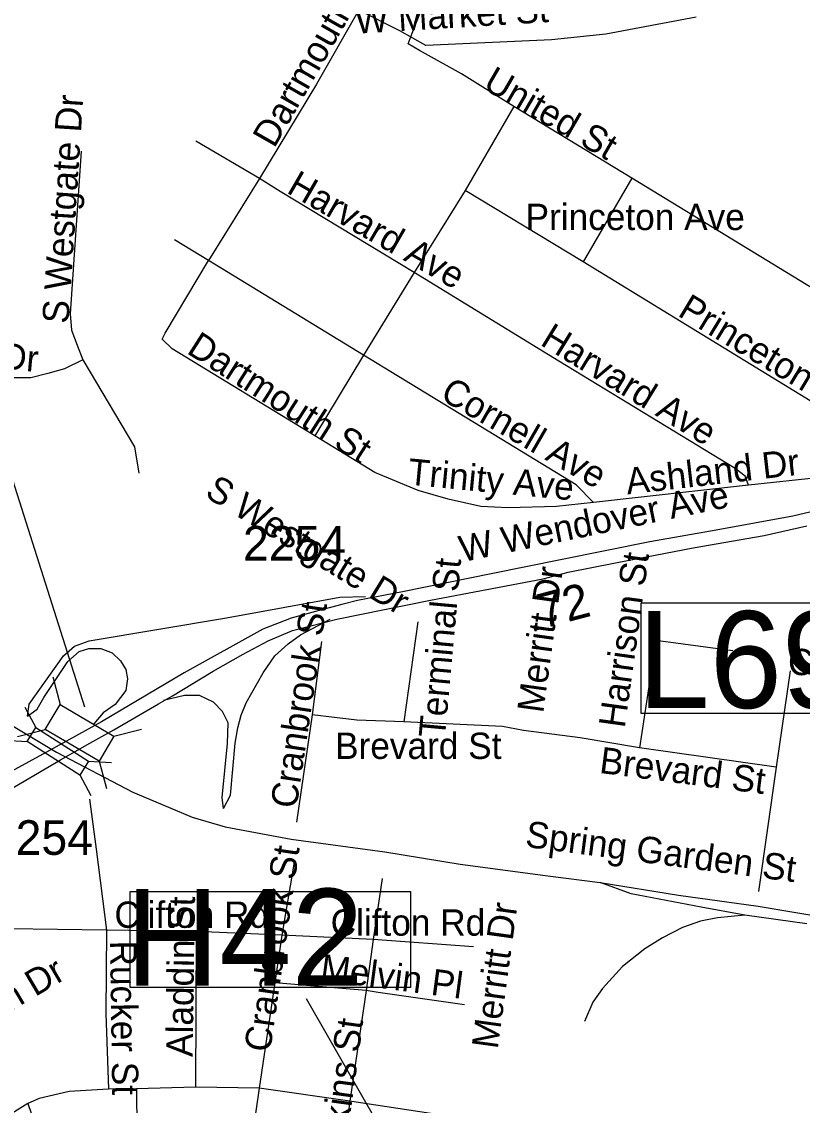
# Model space of a CAD drawing. Extents: x 1662474 to 1856135, y 779280 to 917889.
# Drawn here: x 1745538 to 1748354, y 841234 to 845145 of the extents above; entities that cross this region are included whole.
import ezdxf

# ---------------------------------------------------------------- set-up
doc = ezdxf.new("R2010")
doc.units = 0
for name, color, linetype in [('Exist Railroad Mainline', 7, 'Continuous'), ('Exist Railroad Siding', 7, 'Continuous'), ('Exist Railroad Structure Bridge CELL', 7, 'Continuous'), ('Exist Road Non-System Structure Non-Sys NCDOT Attributed CELL', 7, 'Continuous'), ('Exist Road Non-System Structure Non-Sys NCDOT Number Label', 7, 'Continuous'), ('Exist Road Non-System Type 51', 7, 'Continuous'), ('Exist Road Non-System Type 51 Label', 7, 'Continuous'), ('Exist Road Secondary Mileage Tenths English Label', 7, 'Continuous'), ('Exist Road Secondary Structure Culvert Number Label', 7, 'Continuous'), ('Exist Road Secondary Type 51 Divided Attributed', 7, 'Continuous'), ('Exist Road Secondary Type 51 Label', 7, 'Continuous'), ('Exist Road Secondary Type 51 Number Label', 7, 'Continuous'), ('Exist Road Secondary Type 51 Undivided 4 Lane Attributed', 7, 'Continuous')]:
    doc.layers.add(name, color=color, linetype=linetype)

msp = doc.modelspace()

# ---------------------------------------------------------------- linework, layer by layer
at = {"layer": 'Exist Railroad Mainline'}
for points in [[(1745494.8, 842609.7), (1745663.4, 842508.9), (1745939.4, 842363.4), (1746089.9, 842299.8), (1746153.5, 842274.1), (1746271.7, 842238.6), (1746510.4, 842194), (1746847.9, 842148.1), (1747119.7, 842104.5), (1747435.6, 842062.6), (1747625.2, 842037.4)], [(1747625.2, 842037.4), (1747907.2, 841991.9), (1748194.9, 841952.2), (1748452.3, 841908.9), (1748688.3, 841875.5), (1748975.9, 841829.6), (1749279.6, 841788), (1749595.4, 841737.9), (1749851.3, 841698.5), (1750033.1, 841667.6), (1750168.7, 841652.7), (1750262.9, 841654), (1750361, 841667.5), (1750501.1, 841694.8), (1750773.4, 841751.3), (1750987.6, 841795.8), (1751069.9, 841808.9), (1751134.2, 841807), (1751196.9, 841791.9), (1751235.6, 841770.4), (1751175.1, 841716.8), (1751066.8, 841655.4)]]:
    msp.add_lwpolyline(points, dxfattribs=at)
at = {"layer": 'Exist Railroad Siding'}
msp.add_line((1748370.5, 841889.2), (1748146.6, 841920.4), dxfattribs=at)
for points in [[(1748146.6, 841920.4), (1747988.7, 841949.5), (1747736.9, 841996.7), (1747625.2, 842037.4)], [(1748146.6, 841920.4), (1748048.3, 841910.9), (1747986.7, 841898), (1747922.2, 841875.7), (1747849.6, 841838.1), (1747785.7, 841798.4), (1747706, 841734.4), (1747633.1, 841655.5), (1747598.3, 841605.6), (1747568.3, 841536)]]:
    msp.add_lwpolyline(points, dxfattribs=at)
at = {"layer": 'Exist Railroad Structure Bridge CELL'}
for p, q in [((1745549.1, 842670.7), (1745588.7, 842596.9)), ((1745474.3, 842551.1), (1745557.3, 842546.6)), ((1745778.5, 842475.3), (1745861.5, 842470.9)), ((1745747.8, 842426.2), (1745787.4, 842352.4))]:
    msp.add_line(p, q, dxfattribs=at)
msp.add_lwpolyline([(1745588.7, 842596.9), (1745778.6, 842475.6), (1745747.2, 842425.3), (1745557.3, 842546.6)], close=True, dxfattribs=at)
at = {"layer": 'Exist Road Non-System Structure Non-Sys NCDOT Attributed CELL'}
for p, q in [((1745650.8, 842780.5), (1745676.5, 842680.8)), ((1745523.3, 842564.5), (1745623, 842590.2)), ((1745870.3, 842565.8), (1745969.9, 842591.5)), ((1745817, 842475.6), (1745843.6, 842377.6))]:
    msp.add_line(p, q, dxfattribs=at)
msp.add_lwpolyline([(1745676.5, 842680.8), (1745870.5, 842566.3), (1745817, 842475.6), (1745623, 842590.2)], close=True, dxfattribs=at)
at = {"layer": 'Exist Road Non-System Structure Non-Sys NCDOT Number Label'}
for p, q in [((1745765.7, 842670.3), (1745032.5, 844971.1)), ((1747410.5, 840143.2), (1746566, 841618.1))]:
    msp.add_line(p, q, dxfattribs=at)
msp.add_lwpolyline([(1745929.2, 842005.5), (1746941.1, 842005.5), (1746941.1, 841659), (1745929.2, 841659)], close=True, dxfattribs=at)
at = {"layer": 'Exist Road Non-System Type 51'}
for p, q in [((1747313.5, 844839.2), (1747124, 844956.9)), ((1747313.5, 844839.2), (1747137.6, 844536.1)), ((1747738.6, 844579.7), (1747313.5, 844839.2)), ((1746395.9, 844578.9), (1746165.8, 844713)), ((1746395.9, 844578.9), (1746211.4, 844282.9)), ((1747738.6, 844579.7), (1747563.6, 844277.6)), ((1747137.6, 844536.1), (1746954.4, 844239.2)), ((1747563.6, 844277.6), (1747137.6, 844536.1)), ((1746211.4, 844282.9), (1746089.6, 844357.7)), ((1746771, 843941.1), (1746211.4, 844282.9)), ((1746954.4, 844239.2), (1746771, 843941.1)), ((1746771, 843941.1), (1746595.9, 843649.8)), ((1748160.5, 843471.6), (1747601.1, 843409.1)), ((1746967.1, 842978.9), (1746916.6, 842618)), ((1746619, 842907.8), (1746585.6, 842643.5)), ((1748310.6, 842802), (1748260.4, 842453.8)), ((1746585.6, 842643.5), (1746529.2, 842255.9)), ((1747272, 842601), (1746916.6, 842618)), ((1748260.4, 842453.8), (1747766.8, 842524.6)), ((1748260.4, 842453.8), (1748196.6, 842006)), ((1746521.9, 842118.4), (1746477, 841848.2)), ((1746837.9, 842052.4), (1746806.4, 841831.9)), ((1745843.6, 841865.6), (1745490.9, 841870.9)), ((1746166.9, 841861.1), (1745843.6, 841865.6)), ((1746166.9, 841861.1), (1746164.4, 841298.7)), ((1746477, 841848.2), (1746166.9, 841861.1)), ((1746477, 841848.2), (1746450.8, 841676.4)), ((1746806.4, 841831.9), (1746477, 841848.2)), ((1746806.4, 841831.9), (1746781.2, 841648.5)), ((1747167.9, 841806), (1746806.4, 841831.9)), ((1746450.8, 841676.4), (1746394.9, 841295.2)), ((1746781.2, 841648.5), (1746450.8, 841676.4)), ((1746781.2, 841648.5), (1746721.9, 841248.5)), ((1745952.1, 841293.4), (1745851.1, 841292.4)), ((1746164.4, 841298.7), (1745952.1, 841293.4)), ((1745952.1, 841293.4), (1745963.6, 840163.2)), ((1746394.9, 841295.2), (1746164.4, 841298.7)), ((1746721.9, 841248.5), (1746394.9, 841295.2))]:
    msp.add_line(p, q, dxfattribs=at)
for points in [[(1746946.9, 845103.9), (1747011.9, 845269.7), (1747283.1, 846074.4)], [(1746752.1, 845182.9), (1746600.9, 844919.4), (1746395.9, 844578.9)], [(1747124, 844956.9), (1746973.1, 845041.4), (1746932.4, 845065), (1746946.9, 845103.9)], [(1745752.6, 844677.9), (1745713, 844089.9), (1745717.8, 844030.9), (1745737.6, 843977.9), (1745758.4, 843924.6)], [(1746954.4, 844239.2), (1746469.9, 844531.7), (1746395.9, 844578.9)], [(1748641.9, 844028.8), (1748346.9, 844209.1), (1747738.6, 844579.7)], [(1746595.9, 843649.8), (1746081.2, 843964.2), (1746044.8, 843998.6), (1746055.5, 844020.9), (1746211.4, 844282.9)], [(1748737.9, 843546.9), (1748655.1, 843609.1), (1747563.6, 844277.6)], [(1745758.4, 843924.6), (1745691.8, 843892.2), (1745632.4, 843874.7), (1745571, 843859.8), (1745499.1, 843858.9), (1745379.1, 843857.9), (1745118.8, 843863.2), (1745060.5, 843875.5), (1745005.4, 843902.5), (1744953.1, 843935.1), (1744905.4, 843981.8), (1744855.5, 844058.9), (1744795.9, 844236.1)], [(1748160.5, 843471.6), (1748147.6, 843504.9), (1748111.4, 843531.7), (1747476, 843920.1), (1746954.4, 844239.2)], [(1745758.4, 843924.6), (1745944.8, 843610.2), (1745960.5, 843515.1)], [(1747601.1, 843409.1), (1747538.6, 843473.7), (1746771, 843941.1)], [(1747601.1, 843409.1), (1747466.8, 843395.4), (1747292.8, 843390.2), (1747193.9, 843395.4), (1747076.2, 843421.2), (1746967.9, 843452.7), (1746812.4, 843518.2), (1746595.9, 843649.8)], [(1748737.9, 843546.9), (1748610.4, 843520.1), (1748160.5, 843471.6)], [(1745558.4, 842638.2), (1745564.8, 842681.9), (1745688.6, 842855.9), (1745728.2, 842891.2), (1745781.2, 842910.2), (1746276.2, 842993.6), (1746685.4, 843067.6), (1746778.1, 843070.2)], [(1746266.5, 842304.9), (1746291.8, 842352.7), (1746308.2, 842541.4), (1746317.4, 842595.8), (1746329.8, 842642.4), (1746348.1, 842686), (1746408.5, 842794.4), (1746451.1, 842855.9), (1746499.1, 842899.4), (1746543.6, 842931.9), (1746651, 842988.1)], [(1748103.2, 842873.7), (1747826.1, 842911.5), (1747766.8, 842524.6)], [(1745558.4, 842638.2), (1745593.9, 842663.2), (1745617.8, 842705.2), (1745704.4, 842835.1), (1745744.8, 842871.4), (1745780.1, 842882.9), (1745823, 842882.9), (1745864.6, 842867.4), (1745894.9, 842838), (1745913.5, 842807), (1745919.9, 842772.6), (1745913.5, 842731.2), (1745875.1, 842680), (1745832.4, 842650.4), (1745798, 842610.9)], [(1746266.5, 842304.9), (1746261.2, 842344.9), (1746279.9, 842539.9), (1746283.4, 842614.4), (1746262.6, 842654.8), (1746230.4, 842689.2), (1746179.9, 842713.4), (1746125.1, 842713.4), (1746050, 842695.4)], [(1746916.6, 842618), (1746746.9, 842623.5), (1746585.6, 842643.5)], [(1747766.8, 842524.6), (1747553.1, 842560.2), (1747347.9, 842587.1), (1747272, 842601)], [(1745782.2, 842338.2), (1745806.4, 842158.2), (1745843.6, 841865.6)], [(1745843.6, 841865.6), (1745840.9, 841565), (1745851.1, 841292.4)], [(1747135.6, 841596.5), (1746824, 841641.4), (1746781.2, 841648.5)], [(1745851.1, 841292.4), (1745709.6, 841283.7), (1745601.1, 841258.2), (1745560.5, 841240.4)], [(1746394.9, 841295.2), (1746233.5, 840183.7), (1746235.6, 840140.4)], [(1746721.9, 841248.5), (1746604.4, 840374.8), (1746612.4, 840342.5)], [(1747093.9, 841192.4), (1746776.2, 841240.4), (1746721.9, 841248.5)], [(1745560.5, 841240.4), (1745439.8, 841165.4), (1745064.8, 840896.5), (1744982.4, 840845.6), (1744844, 840783.2), (1744637.6, 840699.7)], [(1745560.5, 841240.4), (1745572.1, 841204.9), (1745573.1, 840621.8), (1745588.6, 840089.2)]]:
    msp.add_lwpolyline(points, dxfattribs=at)
at = {"layer": 'Exist Road Secondary Structure Culvert Number Label'}
msp.add_lwpolyline([(1747773.1, 843047.9), (1748995.8, 843047.9), (1748995.8, 842647.7), (1747773.1, 842647.7)], close=True, dxfattribs=at)
at = {"layer": 'Exist Road Secondary Type 51 Divided Attributed'}
for points in [[(1749334.9, 843704.6), (1749246.9, 843672.3), (1748976, 843572), (1748679.3, 843464.7), (1748518.9, 843406.6), (1748319.5, 843360), (1748042.9, 843309.4), (1747804.6, 843267), (1747481.5, 843203.1), (1747231.1, 843152.2), (1746911.4, 843087.4), (1746749.5, 843056.1), (1746692.6, 843041.1), (1746611.1, 843019.6), (1746509.7, 842992.1), (1746407.4, 842951.7), (1746124, 842795.1), (1745826.3, 842617.6), (1745778.3, 842591.3)], [(1745783.8, 842540.6), (1745870.6, 842589.3), (1746031, 842682.4), (1746081.7, 842711.9), (1746228.2, 842800.3), (1746337.1, 842861.6), (1746427, 842910.4), (1746515.5, 842947.9), (1746628.5, 842976.1), (1746675.4, 842987.8), (1747012.4, 843057.2), (1747418.9, 843134.3), (1747509.5, 843158.3), (1747686.4, 843193), (1747960.8, 843245.8), (1748216.3, 843289.9), (1748370.4, 843325.1)], [(1745778.3, 842591.3), (1745627.8, 842508.7)], [(1745677.4, 842481), (1745783.8, 842540.6)], [(1745627.8, 842508.7), (1745434.9, 842403.7), (1745111.2, 842217.8), (1744967.1, 842127.2), (1744934.7, 842095.8), (1744906.5, 842048.7)], [(1744906.5, 842048.7), (1744976.9, 842056.6), (1745215.7, 842209.8), (1745455.1, 842351.1), (1745677.4, 842481)]]:
    msp.add_lwpolyline(points, dxfattribs=at)
at = {"layer": 'Exist Road Secondary Type 51 Undivided 4 Lane Attributed'}
msp.add_lwpolyline([(1747971.7, 845160.7), (1747645.5, 845100.1), (1747449.5, 845078.8), (1746995.5, 845058.8), (1746901.7, 845111.3), (1746751.9, 845187.9), (1746572.6, 845296.6), (1746442.8, 845369.1), (1746219.4, 845489.9), (1746107.7, 845532.5), (1745807.7, 845563.9), (1745544.2, 845586.7), (1745348.3, 845605.5)], dxfattribs=at)

# ---------------------------------------------------------------- texts
at = {"layer": 'Exist Road Non-System Structure Non-Sys NCDOT Number Label'}
msp.add_text('H42', height=350, dxfattribs=at).set_placement((1745913.1, 841665.1))
at = {"layer": 'Exist Road Non-System Type 51 Label'}
for s, rotation, p in [('Dartmouth St', 60.2219, (1746449, 844685.3)), ('United St', 329.9067, (1747198, 844905.3)), ('S Westgate Dr', 86.2631, (1745706.6, 844053.3)), ('Harvard Ave', 329.9906, (1746489.6, 844529.4)), ('Princeton Ave', 328.8662, (1747900.6, 844085.3)), ('Dundas Dr', 354.6418, (1744989.3, 843936.7)), ('Dartmouth St', 327.4636, (1746129.2, 843950.5)), ('Harvard Ave', 328.4874, (1747404.8, 843980.4)), ('Cornell Ave', 329.9954, (1747043.2, 843784.8)), ('Ashland Dr', 6.5347, (1747722.7, 843438.4)), ('Trinity Ave', 354.5006, (1746928.3, 843474.4)), ('S Westgate Dr', 328.4536, (1746194.5, 843433.1)), ('Terminal St', 84.8086, (1747064.7, 842557.4)), ('Harrison St', 82.0349, (1747713.3, 842592.9)), ('Merritt Dr', 82.1892, (1747419.2, 842646.9)), ('Cranbrook St', 81.5003, (1746529, 842302)), ('Brevard St', 352.6551, (1747619.2, 842433.8)), ('Spring Garden St', 352.5187, (1747351.6, 842167)), ('Cranbrook St', 81.8111, (1746434, 841422.6)), ('Aladdin St', 89.155, (1746154.6, 841408)), ('Merritt Dr', 82.1892, (1747255.1, 841434.3)), ('Rucker St', 270.8418, (1745856.5, 841827.8)), ('Melvin Pl', 352.401, (1746612, 841686.2)), ('Oak Branch Dr', 30.5318, (1744978.2, 841265.6)), ('Watkins St', 82.2046, (1746687.9, 840938.8))]:
    msp.add_text(s, height=95, rotation=rotation, dxfattribs=at).set_placement(p)
for s, p in [('Princeton Ave', (1747355.8, 844392.7)), ('Coapman St', (1748302.6, 842786.3)), ('Brevard St', (1746668.5, 842483.9)), ('Clifton Rd', (1745872.4, 841874.3)), ('Clifton Rd', (1746652.5, 841846))]:
    msp.add_text(s, height=95, dxfattribs=at).set_placement(p)
at = {"layer": 'Exist Road Secondary Mileage Tenths English Label'}
msp.add_text('.72', height=125, rotation=14.8195, dxfattribs=at).set_placement((1747372.9, 842942))
at = {"layer": 'Exist Road Secondary Structure Culvert Number Label'}
msp.add_text('L697', height=350, dxfattribs=at).set_placement((1747760.1, 842667.5))
at = {"layer": 'Exist Road Secondary Type 51 Label'}
for s, rotation, p in [('W Market St', 3.4635, (1746743.5, 845101.3)), ('W Wendover Ave', 11.6828, (1747127.3, 843193.9))]:
    msp.add_text(s, height=95, rotation=rotation, dxfattribs=at).set_placement(p)
at = {"layer": 'Exist Road Secondary Type 51 Number Label'}
for p in [(1746336.2, 843199.9), (1745423.1, 842137.7)]:
    msp.add_text('2254', height=125, dxfattribs=at).set_placement(p)

doc.saveas('drawing.dxf')
